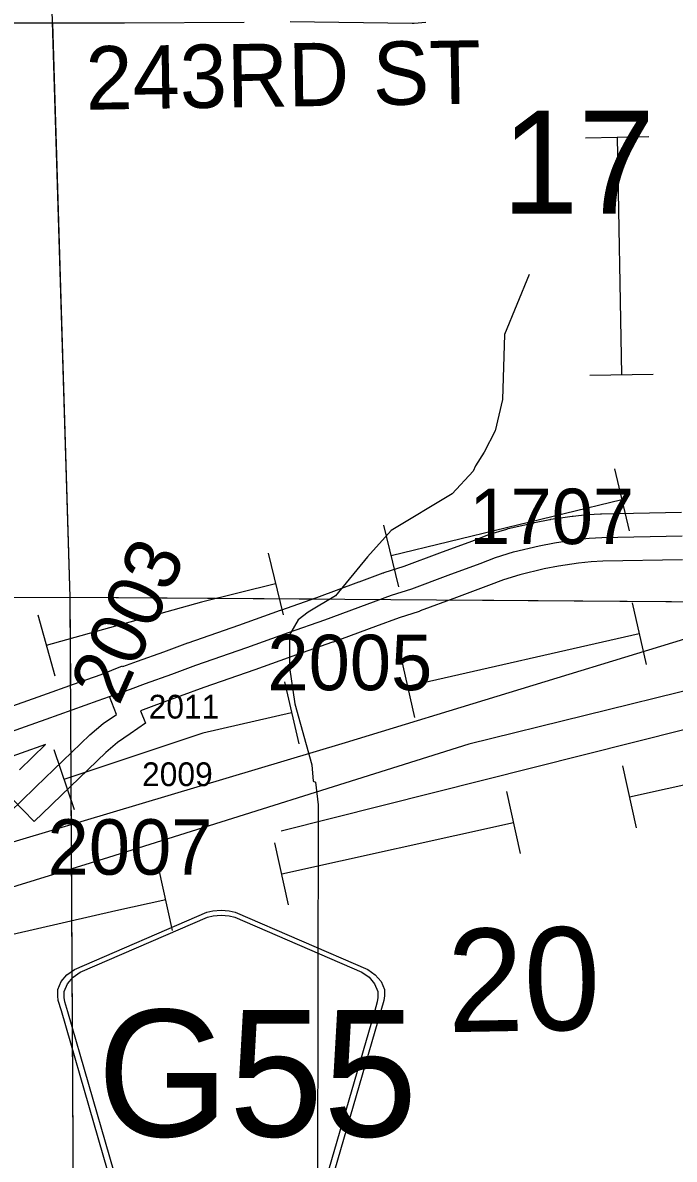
# Model space of a CAD drawing. Extents: x 23.6 to 68.7, y -63 to -29.
# Drawn here: x 33.689 to 34.512, y -49.426 to -47.991 of the extents above; entities that cross this region are included whole.
import ezdxf

# ---------------------------------------------------------------- set-up
doc = ezdxf.new("R2010")
doc.units = 0
for name, color, linetype in [('tdCoHydroRiver', 7, 'Continuous'), ('tdCoPipe', 7, 'Continuous'), ('tdCoPipe1', 7, 'Continuous'), ('tdCoPipe2', 7, 'Continuous'), ('tdCoPipe3', 7, 'Continuous'), ('tdCoSecRdNmbr', 7, 'Continuous'), ('tdCoSecRdTxt', 7, 'Continuous'), ('tdCoSecRteBand', 7, 'Continuous'), ('tdCoSecRteCL', 7, 'Continuous'), ('tdCoSectLine', 7, 'Continuous'), ('tdCoSectLinePart', 7, 'Continuous'), ('tdCoSectNmbr', 7, 'Continuous'), ('tdCoShieldCoRte', 7, 'Continuous'), ('tdCoSurfConc', 7, 'Continuous'), ('tdCoSurfEarth', 7, 'Continuous'), ('tdCoSurfGravel', 7, 'Continuous'), ('tdCoSurfLNO', 7, 'Continuous')]:
    doc.layers.add(name, color=color, linetype=linetype)

msp = doc.modelspace()

# ---------------------------------------------------------------- linework, layer by layer
at = {"layer": 'tdCoHydroRiver'}
msp.add_lwpolyline([(34.3284, -48.3086), (34.2974, -48.3846), (34.2949, -48.4667), (34.2858, -48.5062), (34.2718, -48.5332), (34.2609, -48.5506), (34.2578, -48.557), (34.2312, -48.5856), (34.1542, -48.632), (34.1245, -48.6654), (34.0838, -48.7146), (34.0493, -48.7354), (34.0367, -48.745), (34.0258, -48.764), (34.0261, -48.8051), (34.0328, -48.8508), (34.054, -48.928), (34.0557, -48.9485), (34.0589, -48.9501), (34.0623, -48.9784), (34.0613, -49.4567)], dxfattribs=at)
at = {"layer": 'tdCoPipe'}
for points in [[(37.0534, -48.166), (36.1696, -48.1779), (35.5764, -48.4475), (34.7165, -48.7106), (34.096, -48.9001), (33.3916, -49.1108), (33.2198, -49.1514), (32.4609, -49.2038)], [(37.667, -48.1838), (36.3602, -48.453), (35.4613, -48.6543), (34.7164, -48.8354), (34.0155, -49.0119)], [(36.7826, -48.2843), (36.2006, -48.2399), (35.6897, -48.5144), (34.9872, -48.7211), (34.2523, -48.902), (33.7975, -49.045), (33.2588, -49.2112), (32.45, -49.2724)]]:
    msp.add_lwpolyline(points, dxfattribs=at)
at = {"layer": 'tdCoPipe1'}
for p, q in [((34.4641, -49.0074), (34.4468, -48.9291)), ((34.3177, -49.0398), (34.3004, -48.9616)), ((34.0248, -49.1047), (34.0074, -49.0264)), ((33.8783, -49.1371), (33.861, -49.0588))]:
    msp.add_line(p, q, dxfattribs=at)
for points in [[(34.4555, -48.9683), (34.7484, -48.9034)], [(34.0161, -49.0655), (34.309, -49.0007)], [(33.5772, -49.1646), (33.8067, -49.1119), (33.8697, -49.098)]]:
    msp.add_lwpolyline(points, dxfattribs=at)
at = {"layer": 'tdCoPipe2'}
for p, q in [((34.3996, -48.1361), (34.4797, -48.1345)), ((34.4053, -48.436), (34.4854, -48.4345)), ((34.4585, -48.7233), (34.4763, -48.8015)), ((34.166, -48.7899), (34.1838, -48.8681)), ((34.0197, -48.8233), (34.0375, -48.9014)), ((33.7283, -48.9086), (33.7538, -48.9846))]:
    msp.add_line(p, q, dxfattribs=at)
for points in [[(34.4397, -48.1353), (34.4453, -48.4352)], [(34.4674, -48.7624), (34.1749, -48.829)], [(34.0286, -48.8623), (33.9163, -48.8879), (33.741, -48.9466)]]:
    msp.add_lwpolyline(points, dxfattribs=at)
at = {"layer": 'tdCoPipe3'}
for p, q in [((34.4362, -48.5544), (34.4551, -48.6323)), ((34.1447, -48.6252), (34.1636, -48.7031)), ((33.9989, -48.6607), (34.0179, -48.7386)), ((33.7079, -48.7386), (33.7294, -48.8158))]:
    msp.add_line(p, q, dxfattribs=at)
for points in [[(34.4457, -48.5933), (34.1542, -48.6642)], [(34.0084, -48.6996), (33.9148, -48.7224), (33.7186, -48.7772)]]:
    msp.add_lwpolyline(points, dxfattribs=at)
at = {"layer": 'tdCoSecRteBand'}
for points in [[(33.9687, -47.9904), (33.8174, -47.9916), (33.8173, -47.9916), (33.8171, -47.9916), (33.6988, -47.9912), (33.6656, -47.9912), (33.6507, -47.9936), (33.6503, -47.9937), (33.6499, -47.9938), (33.6375, -47.9954), (33.6361, -47.9956), (33.6347, -47.9956), (33.6123, -47.9965), (33.6122, -47.9965), (33.6121, -47.9965), (33.5606, -47.9979), (33.5306, -47.9988), (33.5289, -47.9388)], [(34.1981, -47.9907), (34.1835, -47.9918), (34.1821, -47.9919), (34.1808, -47.9919), (34.0269, -47.9897)], [(33.6049, -48.8787), (33.7086, -48.842), (33.7602, -48.8236), (33.7602, -48.8235), (33.7879, -48.8138), (33.8151, -48.8028), (33.8156, -48.804), (33.8338, -48.7973), (33.8671, -48.7852), (33.8974, -48.7741), (33.8976, -48.774), (33.8978, -48.774), (33.9621, -48.7515), (34.0146, -48.7326), (34.0148, -48.7326), (34.0149, -48.7325), (34.0603, -48.7167), (34.1136, -48.6969), (34.1137, -48.6969), (34.1138, -48.6968), (34.1444, -48.6857), (34.1449, -48.6854), (34.1455, -48.6853), (34.1707, -48.6773), (34.2159, -48.6604), (34.2159, -48.6604), (34.2159, -48.6604), (34.256, -48.6455), (34.2754, -48.638), (34.2763, -48.6376), (34.2773, -48.6373), (34.3002, -48.6303), (34.3012, -48.63), (34.3022, -48.6297), (34.3344, -48.6222), (34.3349, -48.622), (34.3355, -48.6219), (34.3547, -48.6181), (34.3554, -48.618), (34.3561, -48.6179), (34.3827, -48.614), (34.3834, -48.6139), (34.384, -48.6138), (34.4014, -48.612), (34.4021, -48.6119), (34.4027, -48.6119), (34.4185, -48.6109), (34.4191, -48.6109), (34.4198, -48.6109), (34.521, -48.609)], [(34.5223, -48.669), (34.4215, -48.6708), (34.407, -48.6717), (34.3909, -48.6734), (34.3656, -48.6772), (34.3476, -48.6807), (34.3169, -48.6879), (34.296, -48.6944), (34.2774, -48.7015), (34.2772, -48.7016), (34.2771, -48.7017), (34.2368, -48.7166), (34.1909, -48.7337), (34.1903, -48.734), (34.1896, -48.7342), (34.1644, -48.7422), (34.1344, -48.7532), (34.0809, -48.773), (34.0806, -48.7731), (34.0804, -48.7732), (34.0348, -48.7891), (33.9823, -48.808), (33.9822, -48.808), (33.9821, -48.8081), (33.9178, -48.8305), (33.8877, -48.8415), (33.8544, -48.8537), (33.8379, -48.8597), (33.8442, -48.8753), (33.8246, -48.8889), (33.8088, -48.8999), (33.7938, -48.9123), (33.7265, -48.9773), (33.7249, -48.9789), (33.7033, -48.9997), (33.6616, -48.9566)], [(33.6848, -48.9342), (33.7176, -48.9025), (33.6251, -48.9353)]]:
    msp.add_lwpolyline(points, dxfattribs=at)
at = {"layer": 'tdCoSecRteCL'}
for points in [[(33.7984, -48.8418), (33.8249, -48.8325), (33.8441, -48.8255), (33.8774, -48.8134), (33.9077, -48.8023), (33.9722, -48.7798), (34.0248, -48.7609), (34.0705, -48.7449), (34.1241, -48.725), (34.1547, -48.7138), (34.1805, -48.7056), (34.2263, -48.6885), (34.2666, -48.6736), (34.2862, -48.666), (34.309, -48.6589), (34.3413, -48.6514), (34.3605, -48.6476), (34.3871, -48.6436), (34.4045, -48.6418), (34.4203, -48.6408), (34.5218, -48.639)], [(33.6149, -48.907), (33.7187, -48.8703), (33.7842, -48.8468), (33.7984, -48.8418)], [(33.704, -48.9573), (33.7056, -48.9558), (33.7738, -48.89), (33.7906, -48.876), (33.8075, -48.8643), (33.7984, -48.8418)]]:
    msp.add_lwpolyline(points, dxfattribs=at)
at = {"layer": 'tdCoSectLine'}
for points in [[(33.7179, -47.7154), (33.7485, -48.7162)], [(32.7414, -48.7221), (33.7485, -48.7162)], [(33.7485, -48.7162), (34.7329, -48.7234)], [(33.7485, -48.7162), (33.754, -49.717)]]:
    msp.add_lwpolyline(points, dxfattribs=at)
at = {"layer": 'tdCoSectLinePart'}
for points in [[(33.7264, -47.9913), (33.7485, -48.7162)], [(32.7414, -48.7221), (33.7485, -48.7162)], [(33.7485, -48.7162), (34.0552, -48.7184)], [(33.7485, -48.7162), (33.7492, -48.8277)], [(34.2281, -48.7197), (34.7329, -48.7234)], [(33.7499, -48.9544), (33.7532, -49.5635)]]:
    msp.add_lwpolyline(points, dxfattribs=at)
at = {"layer": 'tdCoShieldCoRte'}
for points in [[(33.8197, -49.5217), (33.7378, -49.2388), (33.7339, -49.2256), (33.7331, -49.2197), (33.7331, -49.2119), (33.7374, -49.2016), (33.7447, -49.1931), (33.7542, -49.1864), (33.9215, -49.1141), (33.929, -49.1125), (33.9395, -49.1115), (33.9499, -49.1125), (33.9574, -49.1141), (34.1247, -49.1864), (34.1342, -49.1931), (34.1415, -49.2016), (34.1458, -49.2119), (34.1458, -49.2197), (34.145, -49.2256), (34.1412, -49.2388), (34.0592, -49.5217)], [(33.8256, -49.5153), (33.7458, -49.2401), (33.7421, -49.2274), (33.7414, -49.2218), (33.7414, -49.2143), (33.7455, -49.2044), (33.7525, -49.1962), (33.7616, -49.1898), (33.9222, -49.1204), (33.9294, -49.1188), (33.9395, -49.1179), (33.9495, -49.1188), (33.9567, -49.1204), (34.1173, -49.1898), (34.1265, -49.1962), (34.1334, -49.2044), (34.1375, -49.2143), (34.1375, -49.2218), (34.1368, -49.2274), (34.1331, -49.2401), (34.0534, -49.5153)]]:
    msp.add_lwpolyline(points, close=True, dxfattribs=at)
at = {"layer": 'tdCoSurfConc'}
msp.add_lwpolyline([(33.6149, -48.907), (33.7187, -48.8703), (33.7842, -48.8468), (33.7984, -48.8418), (33.8249, -48.8325), (33.8441, -48.8255), (33.8774, -48.8134), (33.9077, -48.8023), (33.9722, -48.7798), (34.0248, -48.7609), (34.0705, -48.7449), (34.1241, -48.725), (34.1547, -48.7138), (34.1805, -48.7056), (34.2263, -48.6885), (34.2666, -48.6736), (34.2862, -48.666), (34.309, -48.6589), (34.3413, -48.6514), (34.3605, -48.6476), (34.3871, -48.6436), (34.4045, -48.6418), (34.4203, -48.6408), (34.5218, -48.639)], dxfattribs=at)
at = {"layer": 'tdCoSurfEarth'}
msp.add_lwpolyline([(33.704, -48.9573), (33.7056, -48.9558), (33.7738, -48.89), (33.7906, -48.876), (33.8075, -48.8643)], dxfattribs=at)
at = {"layer": 'tdCoSurfGravel'}
msp.add_line((33.8075, -48.8643), (33.7984, -48.8418), dxfattribs=at)
at = {"layer": 'tdCoSurfLNO'}
msp.add_line((33.4727, -49.1808), (33.704, -48.9573), dxfattribs=at)

# ---------------------------------------------------------------- texts
at = {"layer": 'tdCoSecRdNmbr'}
for s, height, rotation, p in [('1707', 0.07, 0.0271, (34.2529, -48.6493)), ('2003', 0.07, 66.0247, (33.8105, -48.8547)), ('2005', 0.07, 0.0269, (33.998, -48.8338)), ('2011', 0.03, 0.0267, (33.848, -48.8696)), ('2009', 0.03, 0.0267, (33.8397, -48.9549)), ('2007', 0.07, 0.0301, (33.7204, -49.0668))]:
    msp.add_text(s, height=height, rotation=rotation, dxfattribs=at).set_placement(p)
at = {"layer": 'tdCoSecRdTxt'}
msp.add_text('243RD ST', height=0.08, rotation=0.9114, dxfattribs=at).set_placement((33.7689, -48.1008))
at = {"layer": 'tdCoSectNmbr'}
for s, rotation, p in [('17', 0.027, (34.2942, -48.2319)), ('20', 1.027, (34.2261, -49.2657))]:
    msp.add_text(s, height=0.13, rotation=rotation, dxfattribs=at).set_placement(p)
at = {"layer": 'tdCoShieldCoRte'}
msp.add_text('G55', height=0.16, dxfattribs=at).set_placement((33.783, -49.3974))

doc.saveas('drawing.dxf')
